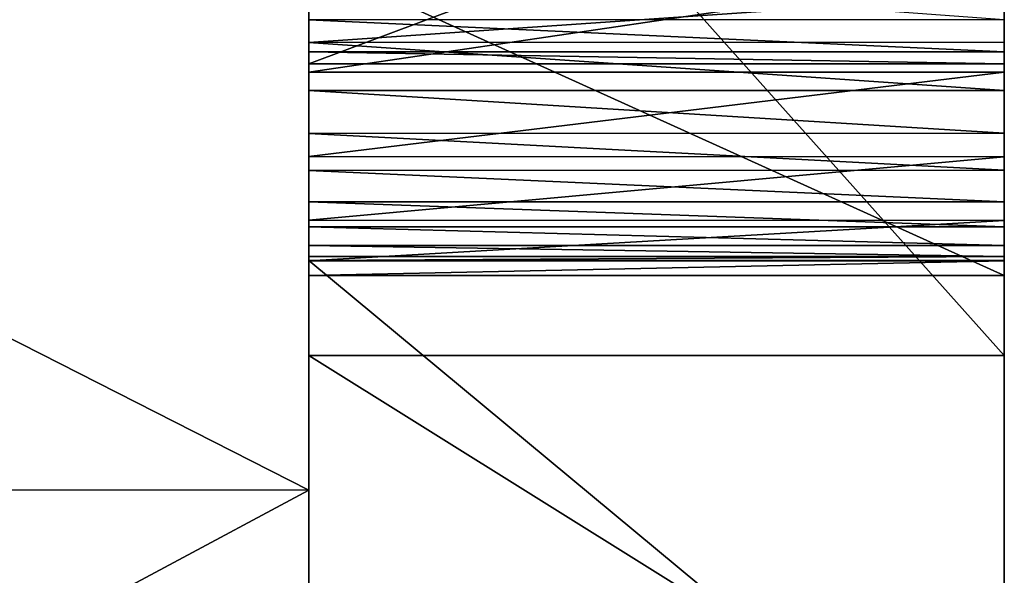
# Model space of a CAD drawing. Header units: millimetres. Extents: x -50 to 50, y -22 to 96.
# Tile 294 of 374: x 44.292 to 45, y 3.95 to 4.35. Entities that reach past the tile are written whole.
import ezdxf

# ---------------------------------------------------------------- set-up
doc = ezdxf.new("R2010")
doc.units = ezdxf.units.MM
doc.header["$LTSCALE"] = 65.185185
for name, color, linetype in [('1159', 7, 'CONTINUOUS'), ('1164', 7, 'CONTINUOUS'), ('1172', 7, 'CONTINUOUS'), ('1173', 7, 'CONTINUOUS'), ('808', 7, 'CONTINUOUS'), ('837', 7, 'CONTINUOUS'), ('838', 7, 'CONTINUOUS'), ('839', 7, 'CONTINUOUS'), ('848', 7, 'CONTINUOUS'), ('872', 7, 'CONTINUOUS'), ('873', 7, 'CONTINUOUS'), ('874', 7, 'CONTINUOUS'), ('875', 7, 'CONTINUOUS')]:
    doc.layers.add(name, color=color, linetype=linetype)

msp = doc.modelspace()

# ---------------------------------------------------------------- linework, layer by layer
at = {"layer": '1159', "linetype": 'CONTINUOUS'}
for points in [[(39, 6.81095, 13.92339), (39, 4.01177, 14.97182), (44.5, 6.81095, 13.92339), (39, 6.81095, 13.92339)], [(39, 4.01177, 14.97182), (44.5, 4.01169, 14.97183), (44.5, 6.81095, 13.92339), (39, 4.01177, 14.97182)], [(39, 4.01177, 14.97182), (39, 1.06324, 15.46349), (44.5, 4.01169, 14.97183), (39, 4.01177, 14.97182)], [(39, 1.06324, 15.46349), (44.5, 1.06324, 15.46349), (44.5, 4.01169, 14.97183), (39, 1.06324, 15.46349)]]:
    msp.add_3dface(points, dxfattribs=at)
at = {"layer": '1164', "linetype": 'CONTINUOUS'}
for points in [[(39, 4.01177, -14.97182), (39, 6.81095, -13.92339), (44.5, 4.01169, -14.97183), (39, 4.01177, -14.97182)], [(39, 6.81095, -13.92339), (44.5, 6.81095, -13.92339), (44.5, 4.01169, -14.97183), (39, 6.81095, -13.92339)], [(39, 1.06324, -15.46349), (39, 4.01177, -14.97182), (44.5, 1.06324, -15.46349), (39, 1.06324, -15.46349)], [(39, 4.01177, -14.97182), (44.5, 4.01169, -14.97183), (44.5, 1.06324, -15.46349), (39, 4.01177, -14.97182)]]:
    msp.add_3dface(points, dxfattribs=at)
at = {"layer": '1172', "linetype": 'CONTINUOUS'}
for points in [[(45, 4.50555, 4.36058), (45, 4.3183, 3.64958), (45, 5.01846, 4.33952), (45, 4.50555, 4.36058)], [(45, 4.3183, 3.64958), (45, 4.95659, 4.27181), (45, 5.01846, 4.33952), (45, 4.3183, 3.64958)], [(45, 4.3183, 3.64958), (45, 4.90398, 4.1981), (45, 4.95659, 4.27181), (45, 4.3183, 3.64958)], [(45, 4.38627, 6.93456), (45, 4.31221, 6.80263), (45, 4.92473, 6.91274), (45, 4.38627, 6.93456)], [(45, 4.31221, 6.80263), (45, 4.8586, 6.84528), (45, 4.92473, 6.91274), (45, 4.31221, 6.80263)], [(45, 4.3183, 3.64958), (45, 4.86005, 4.11676), (45, 4.90398, 4.1981), (45, 4.3183, 3.64958)], [(45, 4.3183, 3.64958), (45, 4.82441, 4.02651), (45, 4.86005, 4.11676), (45, 4.3183, 3.64958)], [(45, 4.31221, 6.80263), (45, 4.80052, 6.77025), (45, 4.8586, 6.84528), (45, 4.31221, 6.80263)], [(45, 4.3183, 3.64958), (45, 4.79781, 3.92611), (45, 4.82441, 4.02651), (45, 4.3183, 3.64958)], [(45, 4.31221, 6.80263), (45, 4.25146, 6.65382), (45, 4.80052, 6.77025), (45, 4.31221, 6.80263)], [(45, 4.25146, 6.65382), (45, 4.74991, 6.68694), (45, 4.80052, 6.77025), (45, 4.25146, 6.65382)], [(45, 4.3183, 3.64958), (45, 4.78131, 3.81448), (45, 4.79781, 3.92611), (45, 4.3183, 3.64958)], [(45, 4.32683, 3.49551), (45, 4.35006, 3.35592), (45, 4.79379, 3.47771), (45, 4.32683, 3.49551)], [(45, 4.32683, 3.49551), (45, 4.79379, 3.47771), (45, 4.78027, 3.57953), (45, 4.32683, 3.49551)], [(45, 4.3183, 3.64958), (45, 4.77536, 3.69114), (45, 4.78131, 3.81448), (45, 4.3183, 3.64958)], [(45, 4.3183, 3.64958), (45, 4.32683, 3.49551), (45, 4.78027, 3.57953), (45, 4.3183, 3.64958)], [(45, 4.3183, 3.64958), (45, 4.78027, 3.57953), (45, 4.77536, 3.69114), (45, 4.3183, 3.64958)], [(45, 4.25146, 6.65382), (45, 4.70657, 6.59301), (45, 4.74991, 6.68694), (45, 4.25146, 6.65382)], [(45, 4.25146, 6.65382), (45, 4.20556, 6.4863), (45, 4.70657, 6.59301), (45, 4.25146, 6.65382)], [(45, 4.20556, 6.4863), (45, 4.67137, 6.48814), (45, 4.70657, 6.59301), (45, 4.20556, 6.4863)], [(45, 4.20556, 6.4863), (45, 4.64503, 6.37186), (45, 4.67137, 6.48814), (45, 4.20556, 6.4863)], [(45, 4.20556, 6.4863), (45, 4.17644, 6.29804), (45, 4.64503, 6.37186), (45, 4.20556, 6.4863)], [(45, 4.17644, 6.29804), (45, 4.62889, 6.24288), (45, 4.64503, 6.37186), (45, 4.17644, 6.29804)], [(45, 4.16595, 6.08726), (45, 4.39201, 5.33414), (45, 4.6294, 5.96635), (45, 4.16595, 6.08726)], [(45, 4.16595, 6.08726), (45, 4.6294, 5.96635), (45, 4.62301, 6.10111), (45, 4.16595, 6.08726)], [(45, 4.17644, 6.29804), (45, 4.16595, 6.08726), (45, 4.62889, 6.24288), (45, 4.17644, 6.29804)], [(45, 4.16595, 6.08726), (45, 4.62301, 6.10111), (45, 4.62889, 6.24288), (45, 4.16595, 6.08726)]]:
    msp.add_3dface(points, dxfattribs=at)
at = {"layer": '1173', "linetype": 'CONTINUOUS'}
for points in [[(45, 4.36827, -5.71382), (45, 4.33376, -5.68356), (45, 4.66846, -6.17036), (45, 4.36827, -5.71382)], [(45, 4.33376, -5.68356), (45, 4.29915, -5.64562), (45, 4.66846, -6.17036), (45, 4.33376, -5.68356)], [(45, 4.29915, -5.64562), (45, 4.26847, -5.60335), (45, 4.66846, -6.17036), (45, 4.29915, -5.64562)], [(45, 4.26847, -5.60335), (45, 4.10838, -5.98294), (45, 4.66846, -6.17036), (45, 4.26847, -5.60335)], [(45, 4.26847, -5.60335), (45, 4.2418, -5.5559), (45, 4.10838, -5.98294), (45, 4.26847, -5.60335)], [(45, 4.2418, -5.5559), (45, 4.21907, -5.50299), (45, 4.10838, -5.98294), (45, 4.2418, -5.5559)], [(45, 4.21907, -5.50299), (45, 4.20099, -5.44454), (45, 4.10838, -5.98294), (45, 4.21907, -5.50299)], [(45, 4.20099, -5.44454), (45, 4.18766, -5.38052), (45, 4.10838, -5.98294), (45, 4.20099, -5.44454)], [(45, 4.18766, -5.38052), (45, 4.17962, -5.31082), (45, 4.10838, -5.98294), (45, 4.18766, -5.38052)], [(45, 4.17962, -5.31082), (45, 4.17677, -5.23546), (45, 4.10838, -5.98294), (45, 4.17962, -5.31082)], [(45, 4.17677, -5.23546), (45, 4.17677, -2.5), (45, 3.76125, -2.5), (45, 4.17677, -5.23546)], [(45, 4.17677, -5.23546), (45, 3.76125, -2.5), (45, 4.10838, -5.98294), (45, 4.17677, -5.23546)], [(45, 3.76125, -2.5), (45, 3.79588, -5.51247), (45, 4.10838, -5.98294), (45, 3.76125, -2.5)]]:
    msp.add_3dface(points, dxfattribs=at)
at = {"layer": '808', "linetype": 'CONTINUOUS'}
for points in [[(44.5, 6.81095, 13.92339), (44.5, 4.01169, 14.97183), (44.5, 5.87647, 7.56925), (44.5, 6.81095, 13.92339)], [(44.5, 4.01169, -14.97183), (44.5, 6.81095, -13.92339), (44.5, 4.1084, -5.98295), (44.5, 4.01169, -14.97183)], [(44.5, 4.1084, -5.98295), (44.5, 6.81095, -13.92339), (44.5, 4.66846, -6.17036), (44.5, 4.1084, -5.98295)], [(44.5, 5.87647, 7.56925), (44.5, 4.01169, 14.97183), (44.5, 5.67317, 7.5627), (44.5, 5.87647, 7.56925)], [(44.5, 5.67317, 7.5627), (44.5, 4.01169, 14.97183), (44.5, 5.48479, 7.54449), (44.5, 5.67317, 7.5627)], [(44.5, 5.48479, 7.54449), (44.5, 4.01169, 14.97183), (44.5, 5.31132, 7.51464), (44.5, 5.48479, 7.54449)], [(44.5, 5.31132, 7.51464), (44.5, 4.01169, 14.97183), (44.5, 5.15301, 7.47475), (44.5, 5.31132, 7.51464)], [(44.5, 5.15301, 7.47475), (44.5, 4.01169, 14.97183), (44.5, 5.00974, 7.42572), (44.5, 5.15301, 7.47475)], [(44.5, 5.00974, 7.42572), (44.5, 4.01169, 14.97183), (44.5, 4.88167, 7.36881), (44.5, 5.00974, 7.42572)], [(44.5, 4.88167, 7.36881), (44.5, 4.01169, 14.97183), (44.5, 4.76724, 7.30521), (44.5, 4.88167, 7.36881)], [(44.5, 4.76724, 7.30521), (44.5, 4.01169, 14.97183), (44.5, 4.66581, 7.23529), (44.5, 4.76724, 7.30521)], [(44.5, 4.66581, 7.23529), (44.5, 4.01169, 14.97183), (44.5, 4.57516, 7.15935), (44.5, 4.66581, 7.23529)], [(44.5, 4.57516, 7.15935), (44.5, 4.01169, 14.97183), (44.5, 4.47328, 7.05252), (44.5, 4.57516, 7.15935)], [(44.5, 4.50505, 4.35984), (44.5, 4.39266, 5.33326), (44.5, 4.3183, 3.64958), (44.5, 4.50505, 4.35984)], [(44.5, 4.47328, 7.05252), (44.5, 4.01169, 14.97183), (44.5, 4.3862, 6.93445), (44.5, 4.47328, 7.05252)], [(44.5, 4.39266, 5.33326), (44.5, 4.16595, 6.08726), (44.5, 4.3183, 3.64958), (44.5, 4.39266, 5.33326)], [(44.5, 4.35003, 3.35604), (44.5, 4.36829, -5.71384), (44.5, 4.38715, 3.2296), (44.5, 4.35003, 3.35604)], [(44.5, 4.3862, 6.93445), (44.5, 4.01169, 14.97183), (44.5, 4.31224, 6.80269), (44.5, 4.3862, 6.93445)], [(44.5, 4.33368, -5.68348), (44.5, 4.36829, -5.71384), (44.5, 4.35003, 3.35604), (44.5, 4.33368, -5.68348)], [(44.5, 4.32683, 3.49556), (44.5, 4.33368, -5.68348), (44.5, 4.35003, 3.35604), (44.5, 4.32683, 3.49556)], [(44.5, 4.29898, -5.64541), (44.5, 4.33368, -5.68348), (44.5, 4.3183, 3.64958), (44.5, 4.29898, -5.64541)], [(44.5, 4.3183, 3.64958), (44.5, 4.33368, -5.68348), (44.5, 4.32683, 3.49556), (44.5, 4.3183, 3.64958)], [(44.5, 4.16595, 6.08726), (44.5, 4.29898, -5.64541), (44.5, 4.3183, 3.64958), (44.5, 4.16595, 6.08726)], [(44.5, 4.31224, 6.80269), (44.5, 4.01169, 14.97183), (44.5, 4.25161, 6.65428), (44.5, 4.31224, 6.80269)], [(44.5, 4.26825, -5.603), (44.5, 4.29898, -5.64541), (44.5, 4.16595, 6.08726), (44.5, 4.26825, -5.603)], [(44.5, 4.2416, -5.5555), (44.5, 4.26825, -5.603), (44.5, 4.16595, 6.08726), (44.5, 4.2416, -5.5555)], [(44.5, 4.25161, 6.65428), (44.5, 4.01169, 14.97183), (44.5, 4.20571, 6.48696), (44.5, 4.25161, 6.65428)], [(44.5, 4.21895, -5.50268), (44.5, 4.2416, -5.5555), (44.5, 4.16595, 6.08726), (44.5, 4.21895, -5.50268)], [(44.5, 4.20093, -5.44426), (44.5, 4.21895, -5.50268), (44.5, 4.16595, 6.08726), (44.5, 4.20093, -5.44426)], [(44.5, 4.20571, 6.48696), (44.5, 4.01169, 14.97183), (44.5, 4.1765, 6.29855), (44.5, 4.20571, 6.48696)], [(44.5, 4.18762, -5.38022), (44.5, 4.20093, -5.44426), (44.5, 4.16595, 6.08726), (44.5, 4.18762, -5.38022)], [(44.5, 4.17959, -5.31063), (44.5, 4.18762, -5.38022), (44.5, 4.17677, -2.5), (44.5, 4.17959, -5.31063)], [(44.5, 4.17677, -2.5), (44.5, 4.18762, -5.38022), (44.5, 4.16595, 6.08726), (44.5, 4.17677, -2.5)], [(44.5, 4.17677, -5.23546), (44.5, 4.17959, -5.31063), (44.5, 4.17677, -2.5), (44.5, 4.17677, -5.23546)], [(44.5, 4.01169, 14.97183), (44.5, 4.17677, -2.5), (44.5, 4.16595, 6.08726), (44.5, 4.01169, 14.97183)], [(44.5, 4.17677, -2.5), (44.5, 4.01169, 14.97183), (44.5, 3.88894, 7.56925), (44.5, 4.17677, -2.5)], [(44.5, 3.76125, -2.5), (44.5, 4.17677, -2.5), (44.5, 3.88894, 7.56925), (44.5, 3.76125, -2.5)], [(44.5, 4.1765, 6.29855), (44.5, 4.01169, 14.97183), (44.5, 4.16595, 6.08726), (44.5, 4.1765, 6.29855)], [(44.5, 3.79588, -5.51247), (44.5, 4.01169, -14.97183), (44.5, 4.1084, -5.98295), (44.5, 3.79588, -5.51247)], [(44.5, 4.01169, 14.97183), (44.5, 1.06324, 15.46349), (44.5, 3.88894, 7.56925), (44.5, 4.01169, 14.97183)], [(44.5, 1.06324, -15.46349), (44.5, 4.01169, -14.97183), (44.5, 1.68685, -5.50568), (44.5, 1.06324, -15.46349)], [(44.5, 1.68685, -5.50568), (44.5, 4.01169, -14.97183), (44.5, 1.70981, -5.59419), (44.5, 1.68685, -5.50568)], [(44.5, 1.70981, -5.59419), (44.5, 4.01169, -14.97183), (44.5, 1.7386, -5.67479), (44.5, 1.70981, -5.59419)], [(44.5, 1.7386, -5.67479), (44.5, 4.01169, -14.97183), (44.5, 1.77222, -5.7477), (44.5, 1.7386, -5.67479)], [(44.5, 1.77222, -5.7477), (44.5, 4.01169, -14.97183), (44.5, 1.81061, -5.81312), (44.5, 1.77222, -5.7477)], [(44.5, 1.81061, -5.81312), (44.5, 4.01169, -14.97183), (44.5, 1.85317, -5.872), (44.5, 1.81061, -5.81312)], [(44.5, 1.85317, -5.872), (44.5, 4.01169, -14.97183), (44.5, 1.90022, -5.92482), (44.5, 1.85317, -5.872)], [(44.5, 1.90022, -5.92482), (44.5, 4.01169, -14.97183), (44.5, 1.95872, -5.97814), (44.5, 1.90022, -5.92482)], [(44.5, 1.95872, -5.97814), (44.5, 4.01169, -14.97183), (44.5, 2.0243, -6.02544), (44.5, 1.95872, -5.97814)], [(44.5, 2.0243, -6.02544), (44.5, 4.01169, -14.97183), (44.5, 2.09751, -6.06698), (44.5, 2.0243, -6.02544)], [(44.5, 2.09751, -6.06698), (44.5, 4.01169, -14.97183), (44.5, 2.17987, -6.10248), (44.5, 2.09751, -6.06698)], [(44.5, 2.17987, -6.10248), (44.5, 4.01169, -14.97183), (44.5, 2.2716, -6.13125), (44.5, 2.17987, -6.10248)], [(44.5, 2.2716, -6.13125), (44.5, 4.01169, -14.97183), (44.5, 2.37312, -6.15269), (44.5, 2.2716, -6.13125)], [(44.5, 2.37312, -6.15269), (44.5, 4.01169, -14.97183), (44.5, 2.48417, -6.16575), (44.5, 2.37312, -6.15269)], [(44.5, 2.48417, -6.16575), (44.5, 4.01169, -14.97183), (44.5, 2.60474, -6.17036), (44.5, 2.48417, -6.16575)], [(44.5, 2.60474, -6.17036), (44.5, 4.01169, -14.97183), (44.5, 3.21312, -6.01867), (44.5, 2.60474, -6.17036)], [(44.5, 3.21312, -6.01867), (44.5, 4.01169, -14.97183), (44.5, 3.79588, -5.51247), (44.5, 3.21312, -6.01867)]]:
    msp.add_3dface(points, dxfattribs=at)
at = {"layer": '837', "linetype": 'CONTINUOUS'}
for points in [[(44.5, 4.36829, -5.71384), (44.5, 4.33368, -5.68348), (45, 4.36827, -5.71382), (44.5, 4.36829, -5.71384)], [(45, 4.36827, -5.71382), (44.5, 4.33368, -5.68348), (45, 4.33376, -5.68356), (45, 4.36827, -5.71382)], [(45, 4.33376, -5.68356), (44.5, 4.33368, -5.68348), (45, 4.29915, -5.64562), (45, 4.33376, -5.68356)], [(44.5, 4.33368, -5.68348), (44.5, 4.29898, -5.64541), (45, 4.29915, -5.64562), (44.5, 4.33368, -5.68348)], [(45, 4.29915, -5.64562), (44.5, 4.29898, -5.64541), (45, 4.26847, -5.60335), (45, 4.29915, -5.64562)], [(44.5, 4.29898, -5.64541), (44.5, 4.26825, -5.603), (45, 4.26847, -5.60335), (44.5, 4.29898, -5.64541)], [(45, 4.26847, -5.60335), (44.5, 4.26825, -5.603), (45, 4.2418, -5.5559), (45, 4.26847, -5.60335)], [(44.5, 4.26825, -5.603), (44.5, 4.2416, -5.5555), (45, 4.2418, -5.5559), (44.5, 4.26825, -5.603)], [(45, 4.2418, -5.5559), (44.5, 4.2416, -5.5555), (45, 4.21907, -5.50299), (45, 4.2418, -5.5559)], [(44.5, 4.2416, -5.5555), (44.5, 4.21895, -5.50268), (45, 4.21907, -5.50299), (44.5, 4.2416, -5.5555)], [(45, 4.21907, -5.50299), (44.5, 4.21895, -5.50268), (45, 4.20099, -5.44454), (45, 4.21907, -5.50299)], [(44.5, 4.21895, -5.50268), (44.5, 4.20093, -5.44426), (45, 4.20099, -5.44454), (44.5, 4.21895, -5.50268)], [(45, 4.20099, -5.44454), (44.5, 4.20093, -5.44426), (45, 4.18766, -5.38052), (45, 4.20099, -5.44454)], [(44.5, 4.20093, -5.44426), (44.5, 4.18762, -5.38022), (45, 4.18766, -5.38052), (44.5, 4.20093, -5.44426)], [(45, 4.18766, -5.38052), (44.5, 4.18762, -5.38022), (45, 4.17962, -5.31082), (45, 4.18766, -5.38052)], [(44.5, 4.18762, -5.38022), (44.5, 4.17959, -5.31063), (45, 4.17962, -5.31082), (44.5, 4.18762, -5.38022)], [(44.5, 4.17959, -5.31063), (44.5, 4.17677, -5.23546), (45, 4.17962, -5.31082), (44.5, 4.17959, -5.31063)], [(45, 4.17962, -5.31082), (44.5, 4.17677, -5.23546), (45, 4.17677, -5.23546), (45, 4.17962, -5.31082)]]:
    msp.add_3dface(points, dxfattribs=at)
at = {"layer": '838', "linetype": 'CONTINUOUS'}
for points in [[(44.5, 4.17677, -5.23546), (44.5, 4.17677, -2.5), (45, 4.17677, -5.23546), (44.5, 4.17677, -5.23546)], [(45, 4.17677, -5.23546), (44.5, 4.17677, -2.5), (45, 4.17677, -2.5), (45, 4.17677, -5.23546)]]:
    msp.add_3dface(points, dxfattribs=at)
at = {"layer": '839', "linetype": 'CONTINUOUS'}
for points in [[(44.5, 4.17677, -2.5), (44.5, 3.76125, -2.5), (45, 3.76125, -2.5), (44.5, 4.17677, -2.5)], [(45, 4.17677, -2.5), (44.5, 4.17677, -2.5), (45, 3.76125, -2.5), (45, 4.17677, -2.5)]]:
    msp.add_3dface(points, dxfattribs=at)
at = {"layer": '848', "linetype": 'CONTINUOUS'}
for points in [[(44.5, 4.1084, -5.98295), (44.5, 4.66846, -6.17036), (45, 4.10838, -5.98294), (44.5, 4.1084, -5.98295)], [(45, 4.10838, -5.98294), (44.5, 4.66846, -6.17036), (45, 4.66846, -6.17036), (45, 4.10838, -5.98294)], [(44.5, 3.79588, -5.51247), (44.5, 4.1084, -5.98295), (45, 3.79588, -5.51247), (44.5, 3.79588, -5.51247)], [(45, 3.79588, -5.51247), (44.5, 4.1084, -5.98295), (45, 4.10838, -5.98294), (45, 3.79588, -5.51247)]]:
    msp.add_3dface(points, dxfattribs=at)
at = {"layer": '872', "linetype": 'CONTINUOUS'}
for points in [[(44.5, 4.3862, 6.93445), (44.5, 4.31224, 6.80269), (45, 4.38627, 6.93456), (44.5, 4.3862, 6.93445)], [(45, 4.38627, 6.93456), (44.5, 4.31224, 6.80269), (45, 4.31221, 6.80263), (45, 4.38627, 6.93456)], [(44.5, 4.31224, 6.80269), (44.5, 4.25161, 6.65428), (45, 4.31221, 6.80263), (44.5, 4.31224, 6.80269)], [(45, 4.31221, 6.80263), (44.5, 4.25161, 6.65428), (45, 4.25146, 6.65382), (45, 4.31221, 6.80263)], [(44.5, 4.25161, 6.65428), (44.5, 4.20571, 6.48696), (45, 4.25146, 6.65382), (44.5, 4.25161, 6.65428)], [(45, 4.25146, 6.65382), (44.5, 4.20571, 6.48696), (45, 4.20556, 6.4863), (45, 4.25146, 6.65382)], [(44.5, 4.20571, 6.48696), (44.5, 4.1765, 6.29855), (45, 4.20556, 6.4863), (44.5, 4.20571, 6.48696)], [(45, 4.20556, 6.4863), (44.5, 4.1765, 6.29855), (45, 4.17644, 6.29804), (45, 4.20556, 6.4863)], [(44.5, 4.1765, 6.29855), (44.5, 4.16595, 6.08726), (45, 4.17644, 6.29804), (44.5, 4.1765, 6.29855)], [(45, 4.17644, 6.29804), (44.5, 4.16595, 6.08726), (45, 4.16595, 6.08726), (45, 4.17644, 6.29804)]]:
    msp.add_3dface(points, dxfattribs=at)
at = {"layer": '873', "linetype": 'CONTINUOUS'}
for points in [[(44.5, 4.16595, 6.08726), (44.5, 4.39266, 5.33326), (45, 4.16595, 6.08726), (44.5, 4.16595, 6.08726)], [(45, 4.16595, 6.08726), (44.5, 4.39266, 5.33326), (45, 4.39201, 5.33414), (45, 4.16595, 6.08726)]]:
    msp.add_3dface(points, dxfattribs=at)
at = {"layer": '874', "linetype": 'CONTINUOUS'}
for points in [[(44.5, 4.50505, 4.35984), (44.5, 4.3183, 3.64958), (45, 4.50555, 4.36058), (44.5, 4.50505, 4.35984)], [(45, 4.50555, 4.36058), (44.5, 4.3183, 3.64958), (45, 4.3183, 3.64958), (45, 4.50555, 4.36058)]]:
    msp.add_3dface(points, dxfattribs=at)
at = {"layer": '875', "linetype": 'CONTINUOUS'}
for points in [[(44.5, 4.35003, 3.35604), (44.5, 4.38715, 3.2296), (45, 4.35006, 3.35592), (44.5, 4.35003, 3.35604)], [(45, 4.32683, 3.49551), (44.5, 4.35003, 3.35604), (45, 4.35006, 3.35592), (45, 4.32683, 3.49551)], [(44.5, 4.32683, 3.49556), (44.5, 4.35003, 3.35604), (45, 4.32683, 3.49551), (44.5, 4.32683, 3.49556)], [(44.5, 4.3183, 3.64958), (44.5, 4.32683, 3.49556), (45, 4.3183, 3.64958), (44.5, 4.3183, 3.64958)], [(45, 4.3183, 3.64958), (44.5, 4.32683, 3.49556), (45, 4.32683, 3.49551), (45, 4.3183, 3.64958)]]:
    msp.add_3dface(points, dxfattribs=at)

doc.saveas('drawing.dxf')
